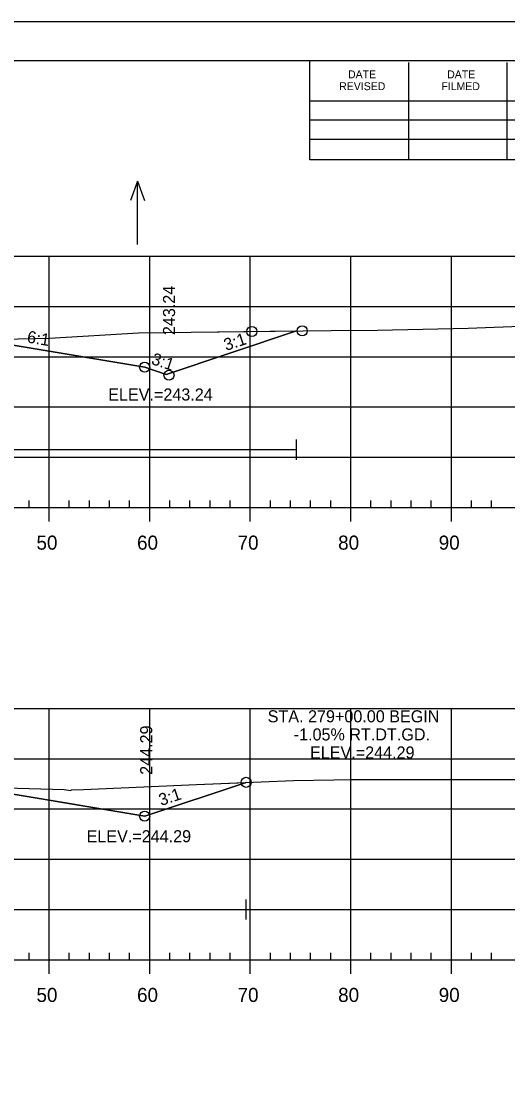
# Model space of a CAD drawing. Extents: x 1365647 to 1367999, y 387113 to 400173.
# Drawn here: x 1365941.3 to 1365989.7, y 395586.2 to 395692.9 of the extents above; entities that cross this region are included whole.
import ezdxf

# ---------------------------------------------------------------- set-up
doc = ezdxf.new("R2010")
doc.units = 0
for name, color, linetype in [('R_Axis', 7, 'Continuous'), ('R_Axis Annot', 7, 'Continuous'), ('R_Border', 7, 'Continuous'), ('R_Border Notes', 7, 'Continuous'), ('R_Contours', 7, 'Continuous'), ('R_Exist Surface', 7, 'Continuous'), ('R_Fin Surface', 7, 'Continuous'), ('R_Fin Surface Annot', 7, 'Continuous'), ('R_Grid', 7, 'Continuous'), ('R_No Plot', 7, 'Continuous'), ('R_Proposed Const Limits', 7, 'Continuous'), ('R_Water', 7, 'Continuous'), ('R_Water Annot', 7, 'Continuous')]:
    doc.layers.add(name, color=color, linetype=linetype)

msp = doc.modelspace()

# ---------------------------------------------------------------- linework, layer by layer
at = {"layer": 'R_Axis'}
for p, q in [((1365942.09, 395644.56), (1365942.09, 395645.26)), ((1365946.09, 395644.56), (1365946.09, 395645.26)), ((1365948.09, 395644.56), (1365948.09, 395645.26)), ((1365950.09, 395644.56), (1365950.09, 395645.26)), ((1365952.09, 395644.56), (1365952.09, 395645.26)), ((1365956.09, 395644.56), (1365956.09, 395645.26)), ((1365958.09, 395644.56), (1365958.09, 395645.26)), ((1365960.09, 395644.56), (1365960.09, 395645.26)), ((1365962.09, 395644.56), (1365962.09, 395645.26)), ((1365966.09, 395644.56), (1365966.09, 395645.26)), ((1365968.09, 395644.56), (1365968.09, 395645.26)), ((1365970.09, 395644.56), (1365970.09, 395645.26)), ((1365972.09, 395644.56), (1365972.09, 395645.26)), ((1365976.09, 395644.56), (1365976.09, 395645.26)), ((1365978.09, 395644.56), (1365978.09, 395645.26)), ((1365980.09, 395644.56), (1365980.09, 395645.26)), ((1365982.09, 395644.56), (1365982.09, 395645.26)), ((1365986.09, 395644.56), (1365986.09, 395645.26)), ((1365988.09, 395644.56), (1365988.09, 395645.26)), ((1365749.09, 395644.56), (1366039.09, 395644.56)), ((1365944.09, 395643.16), (1365944.09, 395644.56)), ((1365954.09, 395643.16), (1365954.09, 395644.56)), ((1365964.09, 395643.16), (1365964.09, 395644.56)), ((1365974.09, 395643.16), (1365974.09, 395644.56)), ((1365984.09, 395643.16), (1365984.09, 395644.56)), ((1365749.09, 395599.56), (1366039.09, 395599.56)), ((1365942.09, 395599.56), (1365942.09, 395600.26)), ((1365944.09, 395598.16), (1365944.09, 395599.56)), ((1365946.09, 395599.56), (1365946.09, 395600.26)), ((1365948.09, 395599.56), (1365948.09, 395600.26)), ((1365950.09, 395599.56), (1365950.09, 395600.26)), ((1365952.09, 395599.56), (1365952.09, 395600.26)), ((1365954.09, 395598.16), (1365954.09, 395599.56)), ((1365956.09, 395599.56), (1365956.09, 395600.26)), ((1365958.09, 395599.56), (1365958.09, 395600.26)), ((1365960.09, 395599.56), (1365960.09, 395600.26)), ((1365962.09, 395599.56), (1365962.09, 395600.26)), ((1365964.09, 395598.16), (1365964.09, 395599.56)), ((1365966.09, 395599.56), (1365966.09, 395600.26)), ((1365968.09, 395599.56), (1365968.09, 395600.26)), ((1365970.09, 395599.56), (1365970.09, 395600.26)), ((1365972.09, 395599.56), (1365972.09, 395600.26)), ((1365974.09, 395598.16), (1365974.09, 395599.56)), ((1365976.09, 395599.56), (1365976.09, 395600.26)), ((1365978.09, 395599.56), (1365978.09, 395600.26)), ((1365980.09, 395599.56), (1365980.09, 395600.26)), ((1365982.09, 395599.56), (1365982.09, 395600.26)), ((1365984.09, 395598.16), (1365984.09, 395599.56)), ((1365986.09, 395599.56), (1365986.09, 395600.26)), ((1365988.09, 395599.56), (1365988.09, 395600.26))]:
    msp.add_line(p, q, dxfattribs=at)
at = {"layer": 'R_Border'}
for p, q in [((1365736.09, 395689.02), (1366052.27, 395689.02)), ((1365970.01, 395679.14), (1365970.01, 395689.02)), ((1365979.87, 395679.14), (1365979.87, 395688.82)), ((1365989.63, 395679.14), (1365989.63, 395688.82)), ((1365970.01, 395685), (1366009.17, 395685)), ((1365970.01, 395683.14), (1366009.17, 395683.14)), ((1365970.01, 395679.14), (1365970.01, 395681.2)), ((1365970.01, 395681.2), (1366009.17, 395681.2)), ((1366052.27, 395679.14), (1365970.01, 395679.14))]:
    msp.add_line(p, q, dxfattribs=at)
at = {"layer": 'R_Contours'}
for points in [[(1365936.8, 395660.74), (1365937.14, 395660.85), (1365938.83, 395661.04), (1365939.44, 395661.31), (1365944.12, 395661.4), (1365952.98, 395661.95), (1365958.2, 395662), (1365968.69, 395662.12), (1365955.73, 395657.8), (1365953.59, 395658.52), (1365940.72, 395660.66)], [(1365927.19, 395616.26), (1365927.82, 395616.62), (1365933.94, 395616.84), (1365945.59, 395616.49), (1365946.24, 395616.39), (1365946.3, 395616.45), (1365947.52, 395616.51), (1365958.74, 395617), (1365963.68, 395617.21), (1365953.59, 395613.85), (1365940.72, 395615.99)]]:
    msp.add_lwpolyline(points, close=True, dxfattribs=at)
at = {"layer": 'R_Exist Surface'}
for points in [[(1365939.44, 395661.31), (1365944.12, 395661.4), (1365952.98, 395661.95), (1365958.2, 395662), (1365972.12, 395662.16), (1365976.73, 395662.2), (1365985.77, 395662.4), (1365991.81, 395662.63), (1366001.4, 395662.83), (1366006.52, 395662.92), (1366023.24, 395663.31), (1366025.84, 395663.37), (1366035.77, 395663.55), (1366039.09, 395663.6)], [(1365933.94, 395616.84), (1365945.59, 395616.49), (1365946.24, 395616.39), (1365946.3, 395616.45), (1365947.52, 395616.51), (1365958.74, 395617), (1365968.38, 395617.41), (1365972.39, 395617.47), (1365974.12, 395617.48), (1365991.54, 395617.5), (1365996.04, 395617.57), (1366003.43, 395617.79), (1366009.74, 395617.86), (1366017.97, 395617.88), (1366025.47, 395618.09), (1366032.28, 395618.19), (1366039.09, 395618.39)]]:
    msp.add_lwpolyline(points, dxfattribs=at)
at = {"layer": 'R_Fin Surface'}
for points in [[(1365832.58, 395659.19), (1365834.59, 395658.52), (1365847.47, 395660.66), (1365856.59, 395662.18), (1365862.59, 395662.42), (1365864.59, 395662.46), (1365894.09, 395663.05), (1365923.59, 395662.46), (1365925.59, 395662.42), (1365931.59, 395662.18), (1365940.72, 395660.66), (1365953.59, 395658.52), (1365955.73, 395657.8), (1365968.69, 395662.12)], [(1365825.55, 395616.86), (1365834.59, 395613.85), (1365852.3, 395616.8), (1365856.59, 395617.51), (1365862.59, 395617.75), (1365864.59, 395617.79), (1365894.09, 395618.38), (1365923.59, 395617.79), (1365925.59, 395617.75), (1365931.59, 395617.51), (1365935.89, 395616.8), (1365953.59, 395613.85), (1365963.68, 395617.21)], [(1365825.55, 395616.86), (1365834.59, 395613.85), (1365847.47, 395615.99), (1365856.59, 395617.51), (1365862.59, 395617.75), (1365864.59, 395617.79), (1365894.09, 395618.38), (1365923.59, 395617.79), (1365925.59, 395617.75), (1365931.59, 395617.51), (1365940.72, 395615.99), (1365953.59, 395613.85), (1365963.68, 395617.21)]]:
    msp.add_lwpolyline(points, dxfattribs=at)
at = {"layer": 'R_Grid'}
for p, q in [((1365749.09, 395669.56), (1366039.09, 395669.56)), ((1365944.09, 395644.56), (1365944.09, 395669.56)), ((1365954.09, 395644.56), (1365954.09, 395669.56)), ((1365964.09, 395644.56), (1365964.09, 395669.56)), ((1365974.09, 395644.56), (1365974.09, 395669.56)), ((1365984.09, 395644.56), (1365984.09, 395669.56)), ((1365749.09, 395664.56), (1366039.09, 395664.56)), ((1365749.09, 395659.56), (1366039.09, 395659.56)), ((1365749.09, 395654.56), (1366039.09, 395654.56)), ((1365749.09, 395649.56), (1366039.09, 395649.56)), ((1365749.09, 395644.56), (1366039.09, 395644.56)), ((1365749.09, 395624.56), (1366039.09, 395624.56)), ((1365944.09, 395599.56), (1365944.09, 395624.56)), ((1365954.09, 395599.56), (1365954.09, 395624.56)), ((1365964.09, 395599.56), (1365964.09, 395624.56)), ((1365974.09, 395599.56), (1365974.09, 395624.56)), ((1365984.09, 395599.56), (1365984.09, 395624.56)), ((1365749.09, 395619.56), (1366039.09, 395619.56)), ((1365749.09, 395614.56), (1366039.09, 395614.56)), ((1365749.09, 395609.56), (1366039.09, 395609.56)), ((1365749.09, 395604.56), (1366039.09, 395604.56)), ((1365749.09, 395599.56), (1366039.09, 395599.56))]:
    msp.add_line(p, q, dxfattribs=at)
at = {"layer": 'R_No Plot'}
msp.add_line((1365723.69, 395692.92), (1366057.03, 395692.92), dxfattribs=at)
msp.add_lwpolyline([(1365723.69, 395692.92), (1366057.03, 395692.92), (1366057.03, 395479.58), (1365723.69, 395479.58)], close=True, dxfattribs=at)
for centre in [(1365964.25, 395662.07), (1365969.26, 395662.13), (1365953.59, 395658.52), (1365953.59, 395658.52), (1365953.59, 395658.52), (1365953.59, 395658.52), (1365953.59, 395658.52), (1365956.01, 395657.71), (1365963.68, 395617.21), (1365963.68, 395617.21), (1365953.59, 395613.85), (1365953.59, 395613.85), (1365953.59, 395613.85), (1365953.59, 395613.85), (1365953.59, 395613.85)]:
    msp.add_circle(centre, 0.5, dxfattribs=at)
at = {"layer": 'R_Proposed Const Limits'}
msp.add_lwpolyline([(1365931.59, 395617.51), (1365953.59, 395613.85), (1365963.68, 395617.21)], dxfattribs=at)
at = {"layer": 'R_Water'}
for p, q in [((1365968.69, 395649.31), (1365968.69, 395651.31)), ((1365882.42, 395650.31), (1365968.69, 395650.31)), ((1365963.68, 395603.55), (1365963.68, 395605.55)), ((1365882.61, 395604.55), (1365963.68, 395604.55))]:
    msp.add_line(p, q, dxfattribs=at)
at = {"layer": 'R_Water Annot'}
for p, q in [((1365952.87, 395677.02), (1365952.17, 395675.09)), ((1365952.87, 395670.73), (1365952.87, 395677.02)), ((1365952.87, 395677.02), (1365953.57, 395675.09))]:
    msp.add_line(p, q, dxfattribs=at)

# ---------------------------------------------------------------- texts
at = {"layer": 'R_Axis Annot'}
for s, p in [('50', (1365942.83, 395640.36)), ('60', (1365952.83, 395640.36)), ('70', (1365962.83, 395640.36)), ('80', (1365972.83, 395640.36)), ('90', (1365982.83, 395640.36)), ('50', (1365942.83, 395595.36)), ('60', (1365952.83, 395595.36)), ('70', (1365962.83, 395595.36)), ('80', (1365972.83, 395595.36)), ('90', (1365982.83, 395595.36))]:
    msp.add_text(s, height=1.4, dxfattribs=at).set_placement(p)
at = {"layer": 'R_Border'}
for s, p in [('DATE', (1365973.81, 395687.26)), ('DATE', (1365983.67, 395687.26)), ('REVISED', (1365972.93, 395686.08)), ('FILMED', (1365983.09, 395686.08))]:
    msp.add_text(s, height=0.782, rotation=360, dxfattribs=at).set_placement(p)
at = {"layer": 'R_Border Notes'}
for s, p in [('ELEV.=243.24', (1365949.96, 395655.2)), ('ELEV.=244.29', (1365947.81, 395611.25))]:
    msp.add_text(s, height=1.2, dxfattribs=at).set_placement(p)
at = {"layer": 'R_Fin Surface Annot'}
for s, rotation, p in [('243.24', 90, (1365956.61, 395661.71)), ('6:1', 350.5377, (1365941.83, 395660.98)), ('3:1', 18.4349, (1365961.69, 395660.13)), ('3:1', 341.5651, (1365954.17, 395658.85)), ('244.29', 90, (1365954.34, 395617.96)), ('3:1', 18.4349, (1365955.22, 395614.85))]:
    msp.add_text(s, height=1.2, rotation=rotation, dxfattribs=at).set_placement(p)
at = {"layer": 'R_Water'}
for s, p in [('STA. 279+00.00 BEGIN', (1365965.82, 395623.18)), ('-1.05% RT.DT.GD.', (1365968.41, 395621.38)), ('ELEV.=244.29', (1365970.03, 395619.58))]:
    msp.add_text(s, height=1.2, dxfattribs=at).set_placement(p)

doc.saveas('drawing.dxf')
